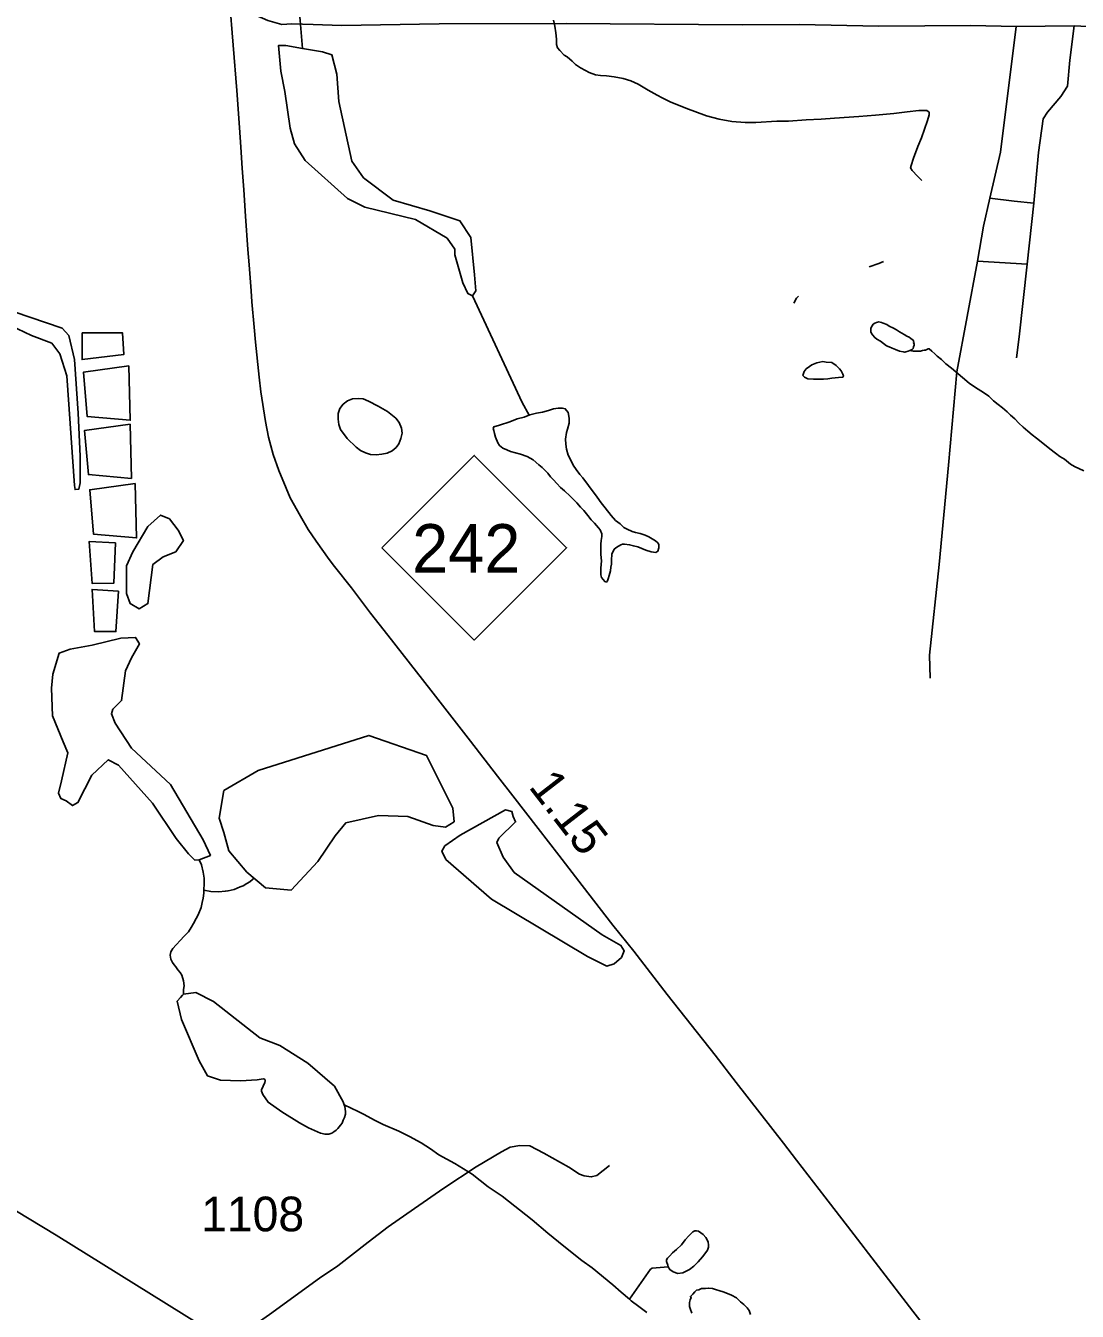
# Model space of a CAD drawing. Extents: x 2082433 to 2279600, y 546599 to 755198.
# Drawn here: x 2142394 to 2146187, y 569366 to 574002 of the extents above; entities that cross this region are included whole.
import ezdxf

# ---------------------------------------------------------------- set-up
doc = ezdxf.new("R2010")
doc.units = 0
for name, color, linetype in [('Exist Hydrographic Creek Single Shore', 7, 'Continuous'), ('Exist Hydrographic Misc Water Feature', 7, 'Continuous'), ('Exist Hydrographic Pond Under 1500 Sq Ft', 7, 'Continuous'), ('Exist Road Non-System Type 51', 7, 'Continuous'), ('Exist Road Primary NC Attributed', 7, 'Continuous'), ('Exist Road Primary NC Service Mileage Hundredths English Label', 7, 'Continuous'), ('Exist Road Primary NC Shield CELL', 7, 'Continuous'), ('Exist Road Primary NC Shield Number Label', 7, 'Continuous'), ('Exist Road Secondary Type 51 Attributed', 7, 'Continuous'), ('Exist Road Secondary Type 51 Number Label', 7, 'Continuous')]:
    doc.layers.add(name, color=color, linetype=linetype)

msp = doc.modelspace()

# ---------------------------------------------------------------- linework, layer by layer
at = {"layer": 'Exist Hydrographic Creek Single Shore'}
for points in [[(2143392.4, 573920), (2143383.4, 574020.9), (2143379.6, 574061.6)], [(2144209.7, 572598), (2144184.6, 572643.6), (2144005.5, 573028.5)], [(2143019.8, 570993.7), (2143027.2, 570975.9), (2143033.4, 570949.9), (2143037.5, 570928), (2143037.7, 570908), (2143035.6, 570884)], [(2143035.6, 570884), (2143061.7, 570880.1), (2143089.8, 570878.3), (2143113.7, 570880.4), (2143123.8, 570882.4), (2143145.7, 570886.5), (2143167.7, 570896.6), (2143177.7, 570900.6), (2143191.5, 570908.7), (2143201.5, 570914.8), (2143211.6, 570922.8), (2143217.6, 570927.8)], [(2143035.6, 570884), (2143035.6, 570874), (2143034, 570856), (2143029.9, 570840), (2143026, 570822), (2143016.1, 570795.9), (2143008.1, 570781.9), (2142998.3, 570763.9), (2142990.3, 570749.9), (2142980.5, 570733.8), (2142964.5, 570717.8), (2142952.4, 570703.7), (2142936.8, 570687.6), (2142924.7, 570673.6), (2142916.7, 570661.5), (2142914.6, 570649.5), (2142916.9, 570635.5), (2142923, 570623.6), (2142929, 570615.6), (2142934.9, 570607.6), (2142942.9, 570597.7), (2142950.9, 570587.8), (2142957.3, 570577.8), (2142963.2, 570557.7), (2142965.3, 570539.8), (2142963.2, 570525.8), (2142963.4, 570509.8)], [(2143542.9, 570110.5), (2143592.9, 570086.7), (2143614.9, 570074.8), (2143651.2, 570055), (2143683.2, 570039.1), (2143739.2, 570015.4), (2143777.5, 569995.6), (2143819.5, 569973.7), (2143853.6, 569951.9), (2143883.7, 569930), (2143941.7, 569898.2), (2144004.1, 569860.6), (2144061.9, 569814.9), (2144112.1, 569781), (2144220.4, 569695.6), (2144276.8, 569647.9), (2144335, 569600.1), (2144399.2, 569548.5), (2144437.1, 569522.6), (2144511.6, 569461), (2144541.5, 569435.1), (2144571.7, 569409.2)], [(2144571.7, 569409.2), (2144647.3, 569517.5), (2144653.3, 569521.6), (2144711.3, 569525.7)], [(2144571.7, 569409.2), (2144577.8, 569403.2), (2144605.7, 569383.4), (2144634, 569361.5)]]:
    msp.add_lwpolyline(points, dxfattribs=at)
at = {"layer": 'Exist Hydrographic Misc Water Feature'}
for points in [[(2144297.7, 574022.5), (2144301.8, 574000.5), (2144305.7, 573976.6), (2144308, 573954.5), (2144308, 573934.5), (2144312.1, 573922.6), (2144320.1, 573912.6), (2144336.3, 573896.6), (2144346.3, 573890.7), (2144364.4, 573874.8), (2144376.2, 573862.9), (2144394.3, 573850.9), (2144412.5, 573841), (2144426.5, 573833.1), (2144448.4, 573825.2), (2144466.5, 573823.3), (2144488.6, 573821.3), (2144516.5, 573817.5), (2144548.5, 573811.7), (2144576.6, 573803.8), (2144602.4, 573791.9), (2144638.7, 573770), (2144670.7, 573752.2), (2144688.7, 573742.2), (2144718.7, 573728.4), (2144774.9, 573704.7), (2144849.1, 573677), (2144895, 573665.2), (2144941, 573657.4), (2144988.9, 573653.6), (2145027.1, 573653.8), (2145103, 573658.1), (2145145, 573658.3), (2145209, 573662.5), (2145262.7, 573664.8), (2145310.9, 573669), (2145398.8, 573675.4), (2145458.7, 573679.7), (2145524.7, 573686), (2145572.7, 573692.2), (2145614.6, 573696.3), (2145632.6, 573696.4), (2145644.5, 573696.5), (2145652.5, 573690.5), (2145652.7, 573680.5), (2145646.8, 573660.5), (2145625, 573598.4), (2145611.3, 573566.4), (2145595.3, 573524.3), (2145587.5, 573498.3), (2145585.4, 573490.3), (2145591.6, 573480.3), (2145609.8, 573460.3), (2145619.9, 573450.5), (2145625.8, 573444.5)], [(2145488, 573152.2), (2145470.6, 573144.3), (2145435.5, 573132.6)], [(2145180.7, 573026.9), (2145173.5, 573019.2), (2145163.9, 573002.3)], [(2145582.6, 572830.6), (2145576.6, 572828.3), (2145568.6, 572826.3), (2145564.5, 572824.5), (2145558.6, 572826.2), (2145544.8, 572828.3), (2145530.5, 572834.1), (2145518.4, 572840), (2145508.3, 572844.3), (2145498.5, 572848.3), (2145476.4, 572864.2), (2145464, 572872.1), (2145456.1, 572877.7), (2145448.1, 572887.9), (2145442.5, 572897.7), (2145442.3, 572911.9), (2145446.2, 572919.8), (2145450.1, 572925.7), (2145455.8, 572930.1), (2145462.2, 572932), (2145470.2, 572934), (2145480, 572932.1), (2145486.2, 572930), (2145499.9, 572924.2), (2145507.9, 572918.2), (2145523.9, 572912.1), (2145534, 572906.1), (2145545.9, 572898.2), (2145562.1, 572888.5), (2145572.1, 572882.5), (2145580.3, 572878.5), (2145586.1, 572874.4), (2145590.6, 572870.4), (2145594.5, 572868.6), (2145596.5, 572862.6), (2145596.3, 572858.6), (2145598.6, 572854.6), (2145598.4, 572850.6), (2145596.3, 572844.4), (2145594.3, 572838.6), (2145590.6, 572834.3), (2145582.6, 572830.6)], [(2145582.6, 572830.6), (2145594.7, 572828.4), (2145604.3, 572828.6), (2145614.6, 572828.7), (2145620.5, 572828.6), (2145628.5, 572830.6), (2145634.4, 572832.6), (2145638.8, 572832.7), (2145644.1, 572834.7), (2145648.2, 572836.9), (2145652.1, 572836.8), (2145662.5, 572828.7), (2145672.4, 572818.7), (2145680.6, 572811), (2145696.4, 572798.8), (2145712.4, 572783.1), (2145732.7, 572767), (2145757.1, 572747.1), (2145773.1, 572733.3), (2145796.8, 572713.5), (2145823.3, 572695.7), (2145845, 572681.5), (2145867.2, 572666), (2145884.8, 572649.9), (2145900.8, 572636.1), (2145917.2, 572623.9), (2145933.2, 572610.1), (2145945.1, 572598.2), (2145961.1, 572584.5), (2145975.4, 572568.5), (2145991.4, 572554.3), (2146007.8, 572540.5), (2146023.8, 572526.7), (2146040, 572514.5), (2146061.8, 572496.7), (2146087.8, 572476.9), (2146107.7, 572460.9), (2146123.9, 572449.1), (2146140.1, 572439), (2146162.3, 572421), (2146176.2, 572413.2), (2146210, 572397.1)], [(2145246.7, 572787), (2145228.9, 572779.1), (2145221.1, 572773), (2145208.6, 572764.8), (2145201, 572754.9), (2145197.1, 572740.9), (2145203.2, 572734.7), (2145214.9, 572728.9), (2145235, 572727.1), (2145255.1, 572727.3), (2145271.3, 572727.3), (2145286.9, 572729.4), (2145300.8, 572731.3), (2145325, 572733.3), (2145341, 572735.4), (2145343.1, 572739.5), (2145341, 572745.5), (2145334.9, 572757.4), (2145328.5, 572765.3), (2145317, 572777.2), (2145300.8, 572787.3), (2145280.7, 572789.1), (2145268.6, 572791), (2145246.7, 572787)]]:
    msp.add_lwpolyline(points, dxfattribs=at)
at = {"layer": 'Exist Hydrographic Pond Under 1500 Sq Ft'}
for points in [[(2143392.4, 573920), (2143331.5, 573931.4), (2143305.6, 573931.4), (2143313.4, 573838), (2143328.9, 573765.3), (2143347.1, 573633), (2143362.7, 573575.9), (2143401.7, 573516.2), (2143554.3, 573378.7), (2143617.2, 573347.5), (2143799.1, 573303.4), (2143913.3, 573235.9), (2143941.9, 573197), (2143941.9, 573176.3), (2143970.5, 573075), (2143988.7, 573036.1), (2144005.5, 573028.5), (2144017.2, 573046.5), (2144012, 573103.6), (2143999, 573238.5), (2143960.1, 573298.2), (2143851, 573334.6), (2143718.5, 573373.5), (2143612, 573453.9), (2143570.5, 573513.6), (2143522.8, 573729.1), (2143515.9, 573827.6), (2143497.8, 573897.7), (2143464, 573908.1), (2143392.4, 573920)], [(2142068.5, 573067), (2142020.6, 573061.9), (2141997.8, 573050.5), (2141985.2, 573033.4), (2141996.6, 573015.1), (2142021.7, 572995.7), (2142039.5, 572994.6), (2142108.5, 572967.2), (2142222.6, 572942.1), (2142339.1, 572921.6), (2142414.4, 572885.1), (2142487.4, 572857.7), (2142517.1, 572819), (2142542.2, 572739.1), (2142569.6, 572344.6), (2142571.6, 572329.2), (2142585.6, 572330.9), (2142590.2, 572353.7), (2142590.2, 572449.5), (2142583.3, 572604.6), (2142569.6, 572798.4), (2142549.1, 572885.1), (2142524.6, 572911.5), (2142068.5, 573067)], [(2142597, 572894.2), (2142597, 572798.4), (2142747.7, 572816.7), (2142743.1, 572894.2), (2142597, 572894.2)], [(2142765.9, 572775.6), (2142601.6, 572752.8), (2142615.3, 572593.2), (2142770.5, 572579.5), (2142765.9, 572775.6)], [(2143585.3, 572482.2), (2143601.3, 572470.3), (2143619.5, 572462.4), (2143637.6, 572456.4), (2143657.7, 572454.6), (2143677.6, 572456.6), (2143697.6, 572460.7), (2143715.3, 572468.8), (2143729.4, 572480.9), (2143739.3, 572494.9), (2143747.3, 572513), (2143751.2, 572532.9), (2143749.1, 572550.9), (2143740.9, 572570.9), (2143728.8, 572586.8), (2143698.9, 572610.7), (2143664.8, 572630.5), (2143630.6, 572648.4), (2143610.7, 572656.2), (2143592.7, 572658.2), (2143572.6, 572656.1), (2143554.5, 572650), (2143538.9, 572637.9), (2143526.8, 572621.9), (2143520.9, 572603.8), (2143521.1, 572583.9), (2143523.1, 572563.9), (2143529.1, 572545.9), (2143553.3, 572514), (2143585.3, 572482.2)], [(2144191.9, 572590.5), (2144212, 572598.6), (2144235.8, 572604.7), (2144257.7, 572608.8), (2144279.7, 572614.9), (2144297.7, 572621), (2144313.7, 572623), (2144321.7, 572623), (2144329.7, 572623), (2144339.7, 572621.1), (2144349.8, 572607.2), (2144354.1, 572587.2), (2144354.1, 572569.2), (2144348, 572547.1), (2144344.1, 572535.1), (2144340.2, 572511.2), (2144342.2, 572493.2), (2144344.5, 572475.2), (2144350.4, 572453.2), (2144358.4, 572437.3), (2144368.7, 572417.3), (2144378.7, 572401.4), (2144392.9, 572383.5), (2144402.7, 572371.5), (2144423, 572343.6), (2144455, 572301.7), (2144469.3, 572281.8), (2144483.3, 572263.9), (2144505.2, 572236), (2144521.4, 572218.1), (2144537.4, 572206.1), (2144551.6, 572192.2), (2144563.5, 572186.3), (2144581.5, 572178.4), (2144593.6, 572174.4), (2144609.8, 572170.5), (2144627.8, 572164.5), (2144641.8, 572158.6), (2144665.8, 572144.7), (2144673.8, 572136.8), (2144677.7, 572130.8), (2144677.7, 572118.8), (2144674, 572106.8), (2144666, 572102.7), (2144650, 572104.6), (2144630.1, 572110.6), (2144615.7, 572116.5), (2144601.8, 572122.4), (2144585.8, 572126.3), (2144571.7, 572130.3), (2144553.8, 572132.2), (2144545.8, 572132.2), (2144539.7, 572130.2), (2144525.7, 572122.1), (2144516.1, 572114.1), (2144512, 572106), (2144508.1, 572098), (2144506, 572074), (2144506.3, 572060), (2144504.2, 572050), (2144502.4, 572036.1), (2144498.3, 572020), (2144494.2, 572008), (2144492.5, 572000), (2144488.4, 571996), (2144482.5, 571998), (2144470.2, 572011.9), (2144468.3, 572021.9), (2144468.3, 572029.9), (2144468.3, 572045.9), (2144470, 572071.9), (2144467.9, 572095.8), (2144467.9, 572117.8), (2144467.7, 572131.9), (2144469.8, 572145.9), (2144471.8, 572159.9), (2144471.8, 572169.8), (2144465.4, 572183.8), (2144459.5, 572191.8), (2144445.6, 572207.7), (2144433.5, 572219.7), (2144421.6, 572235.6), (2144407.2, 572253.5), (2144395.3, 572265.5), (2144381.2, 572281.4), (2144371.3, 572291.3), (2144357, 572305.3), (2144337.1, 572325.2), (2144322.9, 572337.2), (2144309, 572351.1), (2144297.1, 572365), (2144286.8, 572375), (2144276.8, 572388.9), (2144256.7, 572408.8), (2144244.8, 572418.8), (2144224.5, 572436.7), (2144202.6, 572448.6), (2144178.6, 572456.5), (2144160.5, 572462.4), (2144142.5, 572466.3)], [(2142770.5, 572565.8), (2142606.1, 572543), (2142619.8, 572383.3), (2142775.1, 572369.6), (2142770.5, 572565.8)], [(2144142.5, 572466.3), (2144128.5, 572472.3), (2144114.4, 572478.2), (2144102.5, 572488.1), (2144096.1, 572498.1), (2144088.1, 572518), (2144084.3, 572532), (2144082.2, 572542), (2144080.2, 572550), (2144082, 572556), (2144102.1, 572562.1), (2144140, 572574.3), (2144166.1, 572584.4), (2144191.9, 572590.5)], [(2142788.8, 572351.4), (2142624.4, 572328.6), (2142638.1, 572168.9), (2142793.3, 572155.2), (2142788.8, 572351.4)], [(2142934.9, 572105.1), (2142962.3, 572146.1), (2142944, 572182.6), (2142912, 572223.7), (2142880.1, 572237.3), (2142834.4, 572196.3), (2142779.6, 572105.1), (2142756.8, 572054.9), (2142756.8, 571954.5), (2142770.5, 571918), (2142802.5, 571899.8), (2142834.4, 571918), (2142852.7, 572059.4), (2142889.2, 572086.8), (2142934.9, 572105.1)], [(2142717.7, 572137.3), (2142622, 572141.5), (2142633.5, 571990.2), (2142711.2, 571991.3), (2142717.7, 572137.3)], [(2142728.9, 571963.2), (2142633.3, 571969.5), (2142641.5, 571818), (2142719.1, 571817.4), (2142728.9, 571963.2)], [(2142633.4, 571768.3), (2142553.6, 571753.9), (2142514.3, 571739.8), (2142491.8, 571664), (2142486.2, 571613.5), (2142490.7, 571513.7), (2142528.3, 571419.7), (2142545.2, 571380.3), (2142522.7, 571279.2), (2142511.5, 571234.3), (2142519.9, 571214.6), (2142539.6, 571206.2), (2142562.1, 571189.4), (2142581.8, 571200.6), (2142632.4, 571298.9), (2142691.4, 571355.1), (2142727.9, 571335.4), (2142850.9, 571197.9), (2142935.9, 571071.4), (2142980.9, 571015.2), (2143003.4, 570992.8), (2143019.8, 570993.7), (2143059.6, 571009.6), (2143034.3, 571065.8), (2142915.5, 571265.8), (2142775.7, 571397.2), (2142716.7, 571487.1), (2142702.6, 571520.8), (2142708.2, 571537.6), (2142739.2, 571568.5), (2142753.2, 571675.2), (2142775.7, 571723), (2142803.8, 571773.5), (2142789.8, 571796), (2142736.4, 571793.2), (2142633.4, 571768.3)], [(2143258.7, 570892.8), (2143191.7, 570949.9), (2143126.3, 571026.8), (2143108.8, 571092.7), (2143090.9, 571144.7), (2143107.8, 571243.5), (2143231.9, 571316.5), (2143631.7, 571442.9), (2143839.8, 571369.8), (2143934.3, 571180.1), (2143938.6, 571131.1)], [(2143961.2, 571082.5), (2143905.5, 571044), (2143895.1, 571024.9), (2143909, 570995.4), (2144074, 570851.9), (2144420.2, 570644.9), (2144490.3, 570610.5), (2144516.3, 570619.2), (2144542.4, 570641.7), (2144552.8, 570666), (2144540.6, 570685.1), (2144472.6, 570723.5), (2144155.4, 570948.6), (2144115.5, 571004.1), (2144092.9, 571056.1), (2144099.8, 571071.7), (2144160.6, 571130.7), (2144151.9, 571149.7), (2144146.7, 571168.8), (2144124.1, 571174), (2143961.2, 571082.5)], [(2143938.6, 571131.1), (2143908, 571112.3), (2143863.8, 571118.2), (2143772.3, 571150.6), (2143665.7, 571153.5), (2143548.2, 571127), (2143509.8, 571079.9), (2143447.9, 570988.5), (2143350.8, 570884.3), (2143258.7, 570892.8)], [(2143542.9, 570110.5), (2143545, 570104.5), (2143547, 570086.5), (2143547, 570076.5), (2143543.1, 570064.5), (2143539.2, 570054.5), (2143535.1, 570044.4), (2143529.2, 570036.4), (2143519.1, 570024.4), (2143513.4, 570018.4), (2143505.4, 570012.4), (2143497.4, 570008.3), (2143487.6, 570004.2), (2143473.4, 570004.2), (2143457.4, 570008.1), (2143435.5, 570018.1), (2143413.5, 570027.9), (2143381.1, 570045.8), (2143317.8, 570085.5), (2143268, 570119.3), (2143249.3, 570147.9), (2143244.1, 570159.1), (2143244.6, 570164.7), (2143256.1, 570190.9), (2143257.2, 570196.9), (2143256.1, 570202.9), (2143250.5, 570204.3), (2143228.2, 570200.9), (2143168.4, 570196.9), (2143096.8, 570198.9), (2143049, 570214.8), (2143019.1, 570268.5), (2142955.4, 570417.7), (2142939.4, 570483.8), (2142951.5, 570497.8), (2142959.5, 570505.8), (2142963.4, 570509.8)], [(2142963.4, 570509.8), (2143007.2, 570515.2), (2143070.9, 570483.4), (2143238.1, 570352.1), (2143309.8, 570324.2), (2143411.4, 570260.6), (2143506.9, 570177), (2143539, 570120.5), (2143542.9, 570110.5)], [(2144709.2, 569531.8), (2144711.3, 569525.7), (2144717.2, 569515.8), (2144729.3, 569507.8), (2144745.3, 569501.9), (2144763.3, 569504), (2144787.3, 569516.1), (2144803.1, 569528.1), (2144819.1, 569544.2), (2144835.1, 569562.3), (2144843.1, 569572.3), (2144852.8, 569586.3), (2144856.9, 569596.4), (2144856.9, 569604.4), (2144854.8, 569616.4), (2144846.8, 569632.3), (2144836.6, 569642.3), (2144828.6, 569648.2), (2144820.6, 569654.2), (2144812.6, 569656.1), (2144806.6, 569656.1), (2144800.5, 569652.1), (2144784.9, 569638), (2144772.8, 569623.9), (2144758.8, 569605.9), (2144741, 569587.9), (2144727.1, 569575.9), (2144717, 569565.8), (2144709, 569557.7), (2144705.1, 569551.7), (2144705.1, 569545.7), (2144709.2, 569531.8)], [(2145007.7, 569354.3), (2145003.6, 569368.2), (2144995.6, 569378.2), (2144983.7, 569390.1), (2144971.6, 569400), (2144957.5, 569413.9), (2144939.5, 569423.9), (2144925.5, 569429.8), (2144909.5, 569435.7), (2144897.4, 569439.7), (2144881.4, 569443.6), (2144871.4, 569447.6), (2144857.4, 569449.6), (2144845.5, 569447.5), (2144831.4, 569447.4), (2144821.5, 569443.4), (2144813.5, 569441.4), (2144807.4, 569435.3), (2144799.4, 569427.3), (2144791.4, 569419.3), (2144793.7, 569415.3), (2144789.8, 569407.2), (2144787.7, 569397.2), (2144787.7, 569383.2), (2144789.8, 569375.2), (2144795.9, 569359.3)]]:
    msp.add_lwpolyline(points, dxfattribs=at)
at = {"layer": 'Exist Road Non-System Type 51'}
for p in [(2146029.3, 573362.9), (2145826.3, 573152.8)]:
    msp.add_line(p, (2146005.4, 573142.2), dxfattribs=at)
for points in [[(2145966.4, 574000.2), (2145909.6, 573546.4), (2145871.5, 573380.1)], [(2146029.3, 573362.9), (2146047, 573545.5), (2146063, 573666.1), (2146078.9, 573690.9), (2146126.8, 573747.6), (2146150.7, 573783.9), (2146159.6, 573877.9), (2146175.5, 574002)], [(2145871.5, 573380.1), (2145848.5, 573279.6), (2145826.3, 573152.8)], [(2145871.5, 573380.1), (2145958.4, 573370), (2146029.3, 573362.9)], [(2145826.3, 573152.8), (2145751.8, 572753.9), (2145722.6, 572418), (2145688, 572059), (2145653.4, 571731.9), (2145656.1, 571649.5)], [(2146005.4, 573142.2), (2145977, 572879.8), (2145967.2, 572804.5)], [(2143127, 569251.6), (2143272.7, 569354.1), (2143453.6, 569484.7), (2143519.9, 569529.9), (2143628.4, 569615.3), (2143700.8, 569670.6), (2143796.2, 569736.9), (2143901.7, 569809.3), (2144018.8, 569886.1), (2144109.3, 569940.4), (2144140.9, 569958), (2144176.1, 569963), (2144212.3, 569962), (2144262.5, 569935.9), (2144352.9, 569885.6), (2144391.1, 569860.5), (2144408.2, 569854.5), (2144433.3, 569850.5), (2144453.9, 569855), (2144499.1, 569891.2)]]:
    msp.add_lwpolyline(points, dxfattribs=at)
at = {"layer": 'Exist Road Primary NC Attributed'}
msp.add_lwpolyline([(2145668.9, 569268.9), (2145593.3, 569365.9), (2145469.6, 569526.9), (2145369.2, 569656.7), (2145275.9, 569778.5), (2145174.2, 569910.4), (2145126.9, 569971.5), (2144956.5, 570190.9), (2144880.5, 570289.1), (2144707.9, 570507.9), (2144586.8, 570664.4), (2144511.8, 570758.2), (2144461.8, 570822.5), (2144388.8, 570916.9), (2144316.2, 571010.6), (2144241.7, 571106.9), (2144150.3, 571224.6), (2144095.8, 571295.4), (2143998.3, 571421.8), (2143855, 571605.3), (2143699.7, 571803.9), (2143637.6, 571883.8), (2143568.4, 571974.8), (2143507.1, 572052.1), (2143487.9, 572077.7), (2143441.2, 572143.7), (2143413, 572185.7), (2143385.1, 572234), (2143347.8, 572300.1), (2143333.1, 572334.4), (2143306.4, 572397.9), (2143286.8, 572455.6), (2143269.2, 572517.9), (2143258.7, 572574.6), (2143241.7, 572682.4), (2143235.7, 572735.3), (2143222.1, 572860.5), (2143218, 572915.5), (2143209.3, 573006.9), (2143206.7, 573046.4), (2143199.5, 573139.6), (2143194.6, 573195.8), (2143186, 573316.1), (2143180, 573410.3), (2143174.3, 573489.2), (2143169.1, 573564.4), (2143164.6, 573635.2), (2143154.8, 573768.7), (2143128.8, 574097)], dxfattribs=at)
at = {"layer": 'Exist Road Primary NC Shield CELL'}
msp.add_lwpolyline([(2143678.4, 572119.5), (2144011.4, 572452.5), (2144344.4, 572119.5), (2144011.4, 571786.5)], close=True, dxfattribs=at)
at = {"layer": 'Exist Road Secondary Type 51 Attributed'}
for points in [[(2146540.7, 573983.6), (2146175.5, 574002), (2145966.4, 574000.2), (2145802.4, 574002.9), (2145470.8, 574001.1), (2145183.6, 574006.4), (2144978.9, 574005.6), (2144343.3, 574010), (2143885.1, 574009.1), (2143532.3, 574003.8), (2143430.3, 574006.4), (2143353.2, 574009.1), (2143317.9, 574006.9), (2143267.1, 574021.2), (2143220.1, 574041.5), (2143170.4, 574075.4), (2143128.8, 574097)], [(2144902.5, 568168.3), (2144291.5, 568533), (2143476.2, 569043), (2143127, 569251.6), (2142503.6, 569639.6), (2142262.3, 569785.6)]]:
    msp.add_lwpolyline(points, dxfattribs=at)

# ---------------------------------------------------------------- texts
at = {"layer": 'Exist Road Primary NC Service Mileage Hundredths English Label'}
msp.add_text('1.15', height=125, rotation=307.7239, dxfattribs=at).set_placement((2144204.6, 571257.1))
at = {"layer": 'Exist Road Primary NC Shield Number Label'}
msp.add_text('242', height=175, dxfattribs=at).set_placement((2143787.6, 572029.8))
at = {"layer": 'Exist Road Secondary Type 51 Number Label'}
msp.add_text('1108', height=125, dxfattribs=at).set_placement((2143026.1, 569654.1))

doc.saveas('drawing.dxf')
